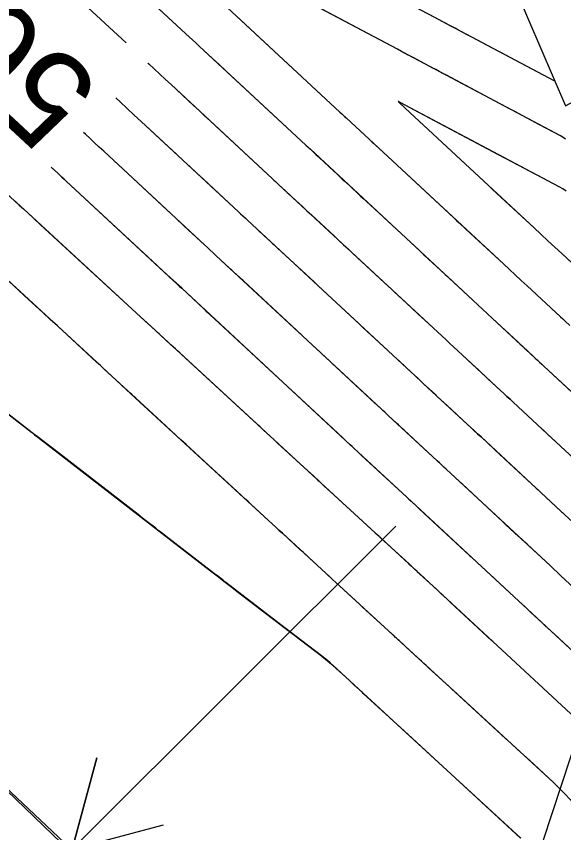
# Model space of a CAD drawing. Extents: x 954385 to 988206, y 1868364 to 1924553.
# Drawn here: x 955633.1 to 955667.8, y 1923149.5 to 1923201.2 of the extents above; entities that cross this region are included whole.
import ezdxf

# ---------------------------------------------------------------- set-up
doc = ezdxf.new("R2010")
doc.units = 0
for name, color, linetype in [('1', 7, 'Continuous'), ('Default', 7, 'Continuous'), ('Ex_Contour Labels', 7, 'Continuous'), ('Ex_Major Contours', 7, 'Continuous'), ('Ex_Minor Contours', 7, 'Continuous'), ('Perimeter', 7, 'Continuous'), ('Slopes', 7, 'Continuous')]:
    doc.layers.add(name, color=color, linetype=linetype)

msp = doc.modelspace()

# ---------------------------------------------------------------- linework, layer by layer
at = {"layer": '1'}
for points in [[(955628.634, 1923226.847), (955633.386, 1923217.335), (955648.197, 1923218.391), (955657.663, 1923213.832), (955663.822, 1923205.799), (955664.75, 1923202.857), (955667.884, 1923195.562), (955682.316, 1923203.353), (955685.278, 1923199.332), (955687.522, 1923194.163), (955687.662, 1923193.571), (955687.8, 1923192.922), (955688.375, 1923188.08), (955692.816, 1923178.242), (955697.03, 1923173.314), (955696.48, 1923172.724), (955696.575, 1923172.822), (955696.752, 1923172.689), (955698.696, 1923169.915), (955702.083, 1923158.969), (955703.71, 1923153.426), (955711.282, 1923154.13), (955717.119, 1923145.758)], [(955667.216, 1923197.118), (955659.837, 1923201.039), (955659.294, 1923201.327), (955659.113, 1923201.423), (955650.994, 1923205.737), (955650.65, 1923205.92), (955650.306, 1923206.103), (955649.962, 1923206.286), (955649.618, 1923206.468), (955642.505, 1923210.247), (955641.821, 1923210.61), (955641.136, 1923210.973), (955640.452, 1923211.336), (955639.768, 1923211.7), (955632.887, 1923215.349)], [(955640.039, 1923199.561), (955635.484, 1923203.79), (955635.169, 1923204.082), (955634.855, 1923204.374), (955634.54, 1923204.666), (955634.225, 1923204.957), (955631.465, 1923207.517)], [(955637.241, 1923206.252), (955643.831, 1923200.134), (955644.042, 1923199.938), (955644.253, 1923199.743), (955644.463, 1923199.547), (955644.674, 1923199.352), (955651.443, 1923193.066), (955651.719, 1923192.809), (955662.009, 1923183.254), (955662.321, 1923182.964), (955662.634, 1923182.674), (955662.947, 1923182.384), (955663.259, 1923182.094), (955665.964, 1923179.585), (955666.24, 1923179.329), (955666.515, 1923179.073), (955673.572, 1923172.529)], [(955667.892, 1923193.455), (955667.738, 1923193.561), (955667.575, 1923193.655), (955657.579, 1923198.966), (955657.234, 1923199.149), (955648.456, 1923203.814)], [(955646.454, 1923201.792), (955653.583, 1923195.172), (955653.979, 1923194.805), (955663.951, 1923185.544), (955664.327, 1923185.196), (955664.702, 1923184.847), (955665.078, 1923184.498), (955665.454, 1923184.15), (955668.158, 1923181.641)], [(955671.623, 1923170.246), (955666.402, 1923175.088), (955664.573, 1923176.784), (955664.372, 1923176.97), (955664.171, 1923177.156), (955663.97, 1923177.343), (955663.769, 1923177.529), (955661.065, 1923180.037), (955660.815, 1923180.269), (955660.566, 1923180.501), (955660.316, 1923180.733), (955660.066, 1923180.964), (955649.723, 1923190.569), (955649.302, 1923190.96), (955642.893, 1923196.912), (955642.539, 1923197.241), (955642.184, 1923197.57), (955641.83, 1923197.899), (955641.475, 1923198.228), (955641.448, 1923198.254)], [(955669.611, 1923168.021), (955667.594, 1923169.891), (955662.532, 1923174.585), (955662.318, 1923174.784), (955662.103, 1923174.983), (955661.888, 1923175.182), (955661.674, 1923175.381), (955658.871, 1923177.981), (955658.684, 1923178.155), (955658.497, 1923178.328), (955658.311, 1923178.501), (955658.124, 1923178.674), (955647.728, 1923188.328), (955647.303, 1923188.723), (955647.161, 1923188.855), (955641.008, 1923194.569), (955640.562, 1923194.983), (955640.116, 1923195.397), (955639.67, 1923195.811), (955639.407, 1923196.055)], [(955667.924, 1923190.155), (955667.711, 1923190.3), (955667.486, 1923190.43), (955657.37, 1923195.805), (955657.316, 1923195.831), (955657.294, 1923195.834), (955657.304, 1923195.814), (955657.346, 1923195.771), (955657.718, 1923195.426), (955665.893, 1923187.834), (955666.332, 1923187.427), (955666.771, 1923187.02), (955667.209, 1923186.613), (955667.648, 1923186.206), (955670.364, 1923183.686)], [(955626.703, 1923195.325), (955633.269, 1923189.281), (955633.542, 1923189.029), (955633.816, 1923188.778), (955634.089, 1923188.526), (955634.362, 1923188.274), (955640.958, 1923182.199), (955641.387, 1923181.805), (955652.132, 1923171.908), (955652.2, 1923171.846), (955652.268, 1923171.783), (955652.336, 1923171.721), (955652.404, 1923171.658), (955655.831, 1923168.507), (955655.945, 1923168.401), (955657.954, 1923166.555), (955658.129, 1923166.393), (955658.304, 1923166.232), (955658.479, 1923166.07), (955658.654, 1923165.908), (955663.283, 1923161.615), (955670.544, 1923154.881)], [(955674.142, 1923159.727), (955667.598, 1923165.795), (955666.905, 1923166.438), (955660.32, 1923172.545), (955660.035, 1923172.81), (955659.749, 1923173.075), (955656.677, 1923175.925), (955656.553, 1923176.04), (955656.429, 1923176.155), (955656.305, 1923176.27), (955656.182, 1923176.384), (955645.732, 1923186.088), (955645.198, 1923186.584), (955645.02, 1923186.749), (955638.628, 1923192.685), (955638.338, 1923192.954), (955638.048, 1923193.224), (955637.758, 1923193.493), (955637.468, 1923193.762), (955637.367, 1923193.856)], [(955672.343, 1923157.304), (955665.485, 1923163.664), (955664.927, 1923164.182), (955658.108, 1923170.506), (955657.895, 1923170.703), (955657.825, 1923170.769), (955654.482, 1923173.869), (955654.361, 1923173.982), (955654.239, 1923174.095), (955643.567, 1923184.004), (955643.048, 1923184.487), (955636.248, 1923190.801), (955636.114, 1923190.926), (955635.979, 1923191.051), (955635.845, 1923191.175), (955635.711, 1923191.3), (955635.326, 1923191.657)], [(955631.966, 1923185.044), (955638.162, 1923179.337), (955638.541, 1923178.988), (955640.645, 1923177.051), (955649.075, 1923169.286), (955649.293, 1923169.086), (955649.51, 1923168.886), (955649.728, 1923168.686), (955649.945, 1923168.486), (955652.72, 1923165.934), (955652.925, 1923165.745), (955653.13, 1923165.557), (955653.336, 1923165.368), (955653.541, 1923165.179), (955660.345, 1923158.923), (955660.789, 1923158.516), (955667.102, 1923152.711), (955667.472, 1923152.359), (955667.83, 1923151.994), (955668.175, 1923151.617), (955668.507, 1923151.228), (955670.179, 1923149.198)], [(955627.06, 1923180.291), (955633.862, 1923175.028), (955634.055, 1923174.878), (955634.249, 1923174.728), (955634.442, 1923174.578), (955634.636, 1923174.429), (955645.398, 1923166.104), (955645.82, 1923165.778), (955646.242, 1923165.453), (955646.665, 1923165.127), (955647.088, 1923164.803), (955650.124, 1923162.476), (955650.21, 1923162.41), (955652.415, 1923160.723), (955652.6, 1923160.578), (955652.782, 1923160.429), (955652.961, 1923160.276), (955653.136, 1923160.119), (955657.766, 1923155.862), (955665.046, 1923149.169)]]:
    msp.add_lwpolyline(points, dxfattribs=at)
at = {"layer": 'Default'}
msp.add_line((955858.372, 1922937.149), (955453.201, 1923322.797), dxfattribs=at)
at = {"layer": 'Ex_Major Contours'}
for points in [[(955667.924, 1923190.154), (955667.711, 1923190.299), (955667.487, 1923190.429), (955664.936, 1923191.785), (955663.646, 1923192.47), (955657.969, 1923195.488), (955657.808, 1923195.573), (955657.371, 1923195.805), (955657.315, 1923195.831), (955657.293, 1923195.834), (955657.303, 1923195.814), (955657.346, 1923195.771), (955657.703, 1923195.439), (955657.731, 1923195.413), (955663.001, 1923190.521), (955663.27, 1923190.27), (955665.894, 1923187.834), (955666.333, 1923187.427), (955666.772, 1923187.02), (955667.21, 1923186.613), (955667.649, 1923186.206), (955670.258, 1923183.787)], [(955667.83, 1923165.581), (955667.598, 1923165.796), (955667.367, 1923166.01), (955667.136, 1923166.224), (955666.905, 1923166.438), (955665.587, 1923167.661), (955665.553, 1923167.693), (955665.519, 1923167.724), (955665.485, 1923167.755), (955665.451, 1923167.786), (955665.311, 1923167.916), (955665.28, 1923167.945), (955665.248, 1923167.974), (955665.217, 1923168.003), (955665.185, 1923168.032), (955665.059, 1923168.149), (955665.028, 1923168.179), (955664.996, 1923168.208), (955664.965, 1923168.237), (955664.934, 1923168.266), (955664.093, 1923169.046), (955663.922, 1923169.204), (955661.33, 1923171.609), (955661.269, 1923171.666), (955661.192, 1923171.737), (955661.146, 1923171.78), (955660.32, 1923172.546), (955660.178, 1923172.678), (955660.035, 1923172.811), (955659.892, 1923172.943), (955659.749, 1923173.076), (955657.667, 1923175.007), (955657.544, 1923175.122), (955657.42, 1923175.237), (955657.296, 1923175.351), (955657.172, 1923175.466), (955656.677, 1923175.925), (955656.553, 1923176.04), (955656.429, 1923176.155), (955656.306, 1923176.27), (955656.182, 1923176.385), (955655.554, 1923176.968), (955655.179, 1923177.316), (955653.077, 1923179.268), (955652.891, 1923179.441), (955652.705, 1923179.613), (955652.518, 1923179.786), (955652.332, 1923179.959), (955651.588, 1923180.651), (955651.215, 1923180.996), (955650.843, 1923181.342), (955647.501, 1923184.445), (955647.431, 1923184.509), (955647.362, 1923184.574), (955647.292, 1923184.639), (955647.222, 1923184.703), (955646.874, 1923185.027), (955646.735, 1923185.156), (955646.666, 1923185.221), (955645.733, 1923186.087), (955645.555, 1923186.253), (955645.376, 1923186.419), (955645.198, 1923186.585), (955645.019, 1923186.751), (955643.733, 1923187.945), (955643.185, 1923188.454), (955642.638, 1923188.962), (955638.628, 1923192.686), (955638.338, 1923192.955), (955638.048, 1923193.224), (955637.758, 1923193.494), (955637.468, 1923193.763), (955637.343, 1923193.879)]]:
    msp.add_lwpolyline(points, dxfattribs=at)
at = {"layer": 'Ex_Minor Contours'}
for points in [[(955638.51, 1923205.072), (955643.832, 1923200.135), (955644.042, 1923199.939), (955644.253, 1923199.744), (955644.464, 1923199.548), (955644.674, 1923199.353), (955645.516, 1923198.571), (955645.937, 1923198.18), (955646.358, 1923197.789), (955651.443, 1923193.067), (955651.581, 1923192.938), (955651.72, 1923192.809), (955652.067, 1923192.486), (955652.206, 1923192.357), (955652.276, 1923192.293), (955653.209, 1923191.425), (955653.388, 1923191.259), (955653.567, 1923191.093), (955653.745, 1923190.927), (955653.924, 1923190.761), (955654.733, 1923190.01), (955654.927, 1923189.83), (955655.121, 1923189.65), (955655.316, 1923189.469), (955655.51, 1923189.289), (955658.61, 1923186.411), (955658.76, 1923186.272), (955658.909, 1923186.133), (955659.059, 1923185.994), (955659.209, 1923185.855), (955659.957, 1923185.16), (955660.257, 1923184.882), (955660.406, 1923184.743), (955662.009, 1923183.254), (955662.322, 1923182.964), (955662.635, 1923182.674), (955662.947, 1923182.384), (955663.26, 1923182.094), (955664.861, 1923180.609), (955664.999, 1923180.481), (955665.137, 1923180.353), (955665.275, 1923180.225), (955665.413, 1923180.098), (955665.964, 1923179.586), (955666.102, 1923179.458), (955666.24, 1923179.33), (955666.378, 1923179.202), (955666.516, 1923179.074), (955669.029, 1923176.741)], [(955667.892, 1923193.455), (955667.738, 1923193.561), (955667.575, 1923193.655), (955666.241, 1923194.364), (955664.666, 1923195.201), (955664.347, 1923195.37), (955664.029, 1923195.539), (955663.711, 1923195.708), (955663.393, 1923195.877), (955660.339, 1923197.5), (955660.115, 1923197.619), (955659.891, 1923197.738), (955659.667, 1923197.857), (955659.443, 1923197.976), (955658.272, 1923198.597), (955658.185, 1923198.643), (955658.098, 1923198.689), (955658.012, 1923198.735), (955657.925, 1923198.781), (955657.493, 1923199.011), (955657.233, 1923199.149), (955649.725, 1923203.138)], [(955646.988, 1923201.298), (955653.584, 1923195.172), (955653.716, 1923195.05), (955653.914, 1923194.865), (955653.98, 1923194.804), (955655.438, 1923193.449), (955655.536, 1923193.358), (955655.635, 1923193.266), (955655.733, 1923193.175), (955655.832, 1923193.083), (955656.325, 1923192.625), (955656.62, 1923192.351), (955660.805, 1923188.466), (955660.978, 1923188.306), (955661.15, 1923188.146), (955661.58, 1923187.746), (955661.838, 1923187.507), (955663.952, 1923185.544), (955664.327, 1923185.196), (955664.703, 1923184.847), (955665.079, 1923184.498), (955665.455, 1923184.15), (955667.56, 1923182.198), (955667.709, 1923182.059), (955667.859, 1923181.92)], [(955667.215, 1923197.118), (955662.217, 1923199.774), (955662.088, 1923199.842), (955661.96, 1923199.911), (955661.831, 1923199.979), (955661.702, 1923200.047), (955661.187, 1923200.321), (955661.058, 1923200.389), (955660.929, 1923200.457), (955660.801, 1923200.526), (955660.672, 1923200.594), (955659.838, 1923201.037), (955659.656, 1923201.134), (955659.474, 1923201.231), (955659.292, 1923201.327)], [(955641.424, 1923198.277), (955641.476, 1923198.229), (955641.83, 1923197.9), (955642.185, 1923197.571), (955642.539, 1923197.241), (955642.894, 1923196.912), (955644.311, 1923195.596), (955644.666, 1923195.267), (955645.02, 1923194.938), (955645.374, 1923194.609), (955645.729, 1923194.28), (955649.301, 1923190.962), (955649.407, 1923190.863), (955649.513, 1923190.765), (955649.619, 1923190.667), (955649.725, 1923190.568), (955650.148, 1923190.175), (955650.254, 1923190.077), (955650.359, 1923189.979), (955650.465, 1923189.88), (955650.571, 1923189.782), (955651.214, 1923189.185), (955651.356, 1923189.052), (955651.498, 1923188.92), (955651.641, 1923188.788), (955651.783, 1923188.656), (955653.239, 1923187.304), (955653.529, 1923187.034), (955653.819, 1923186.765), (955654.109, 1923186.496), (955654.399, 1923186.226), (955656.415, 1923184.356), (955656.628, 1923184.158), (955656.841, 1923183.96), (955657.054, 1923183.762), (955657.268, 1923183.564), (955658.121, 1923182.771), (955658.548, 1923182.375), (955658.974, 1923181.979), (955660.067, 1923180.964), (955660.317, 1923180.733), (955660.566, 1923180.501), (955660.816, 1923180.269), (955661.066, 1923180.038), (955662.163, 1923179.02), (955662.364, 1923178.834), (955662.565, 1923178.648), (955662.765, 1923178.461), (955662.966, 1923178.275), (955663.77, 1923177.53), (955663.971, 1923177.343), (955664.172, 1923177.157), (955664.373, 1923176.971), (955664.573, 1923176.784), (955666.401, 1923175.087), (955666.463, 1923175.03), (955666.524, 1923174.973), (955666.648, 1923174.859), (955666.71, 1923174.802), (955666.771, 1923174.745), (955668.142, 1923173.474)], [(955639.383, 1923196.078), (955639.671, 1923195.811), (955640.116, 1923195.397), (955640.562, 1923194.983), (955641.008, 1923194.57), (955643.267, 1923192.472), (955643.685, 1923192.084), (955644.103, 1923191.696), (955644.52, 1923191.308), (955644.938, 1923190.92), (955647.16, 1923188.856), (955647.302, 1923188.724), (955647.445, 1923188.592), (955647.587, 1923188.46), (955647.729, 1923188.328), (955648.37, 1923187.732), (955648.476, 1923187.634), (955648.582, 1923187.535), (955648.688, 1923187.437), (955648.794, 1923187.338), (955649.218, 1923186.944), (955649.324, 1923186.846), (955649.43, 1923186.747), (955649.536, 1923186.649), (955649.642, 1923186.55), (955651.953, 1923184.404), (955652.235, 1923184.142), (955652.517, 1923183.881), (955652.799, 1923183.619), (955653.081, 1923183.357), (955654.219, 1923182.301), (955654.496, 1923182.044), (955654.773, 1923181.787), (955655.05, 1923181.529), (955655.327, 1923181.272), (955656.611, 1923180.08), (955656.988, 1923179.729), (955657.366, 1923179.379), (955658.124, 1923178.675), (955658.311, 1923178.501), (955658.498, 1923178.328), (955658.685, 1923178.155), (955658.871, 1923177.981), (955659.619, 1923177.289), (955659.805, 1923177.115), (955659.992, 1923176.942), (955660.179, 1923176.769), (955660.366, 1923176.596), (955661.674, 1923175.382), (955661.889, 1923175.183), (955662.103, 1923174.984), (955662.318, 1923174.785), (955662.532, 1923174.586), (955663.773, 1923173.434), (955663.82, 1923173.391), (955663.866, 1923173.348), (955663.981, 1923173.241), (955664.028, 1923173.198), (955664.051, 1923173.177), (955666.032, 1923171.339), (955666.125, 1923171.253), (955666.288, 1923171.101), (955666.311, 1923171.08), (955667.593, 1923169.891), (955667.641, 1923169.846), (955667.689, 1923169.802), (955667.784, 1923169.714)], [(955635.303, 1923191.68), (955635.711, 1923191.3), (955635.846, 1923191.176), (955635.98, 1923191.051), (955636.114, 1923190.927), (955636.248, 1923190.802), (955642.008, 1923185.453), (955642.398, 1923185.091), (955643.048, 1923184.488), (955643.178, 1923184.367), (955643.308, 1923184.246), (955643.438, 1923184.125), (955643.568, 1923184.005), (955644.961, 1923182.71), (955645.094, 1923182.586), (955645.26, 1923182.432), (955645.36, 1923182.339), (955649.732, 1923178.28), (955650.004, 1923178.028), (955650.546, 1923177.524), (955650.727, 1923177.356), (955650.817, 1923177.272), (955653.747, 1923174.552), (955653.993, 1923174.324), (955654.239, 1923174.095), (955654.3, 1923174.038), (955654.361, 1923173.982), (955654.422, 1923173.926), (955654.483, 1923173.869), (955654.787, 1923173.587), (955654.969, 1923173.418), (955657.825, 1923170.769), (955657.966, 1923170.638), (955658.108, 1923170.506), (955658.518, 1923170.126), (955658.548, 1923170.097), (955658.609, 1923170.041), (955661.813, 1923167.07), (955661.906, 1923166.983), (955662.274, 1923166.642), (955662.313, 1923166.606), (955662.352, 1923166.57), (955662.391, 1923166.533), (955662.43, 1923166.497), (955662.586, 1923166.351), (955662.625, 1923166.315), (955662.664, 1923166.278), (955662.704, 1923166.242), (955662.743, 1923166.206), (955662.917, 1923166.046), (955662.959, 1923166.007), (955663.001, 1923165.968), (955663.043, 1923165.929), (955663.085, 1923165.89), (955664.927, 1923164.182), (955665.113, 1923164.01), (955665.299, 1923163.837), (955665.485, 1923163.664), (955665.672, 1923163.492), (955666.417, 1923162.801), (955666.603, 1923162.628), (955666.789, 1923162.455), (955666.975, 1923162.283), (955667.161, 1923162.11), (955672.343, 1923157.304)], [(955670.544, 1923154.88), (955663.283, 1923161.615), (955663.22, 1923161.674), (955660.584, 1923164.119), (955660.534, 1923164.165), (955660.484, 1923164.212), (955660.433, 1923164.258), (955660.383, 1923164.305), (955660.175, 1923164.496), (955660.128, 1923164.54), (955660.081, 1923164.583), (955660.034, 1923164.627), (955659.987, 1923164.67), (955659.706, 1923164.932), (955658.665, 1923165.898), (955658.492, 1923166.058), (955658.319, 1923166.218), (955658.145, 1923166.378), (955657.972, 1923166.538), (955656.171, 1923168.195), (955656.086, 1923168.273), (955655.917, 1923168.428), (955655.832, 1923168.506), (955652.981, 1923171.128), (955652.625, 1923171.456), (955652.268, 1923171.784), (955651.912, 1923172.111), (955651.556, 1923172.439), (955649.643, 1923174.201), (955649.42, 1923174.406), (955649.198, 1923174.611), (955648.752, 1923175.022), (955648.641, 1923175.124), (955648.529, 1923175.227), (955648.418, 1923175.329), (955648.307, 1923175.432), (955643.449, 1923179.905), (955643.307, 1923180.035), (955643.166, 1923180.166), (955643.024, 1923180.296), (955642.882, 1923180.427), (955642.246, 1923181.013), (955642.139, 1923181.112), (955642.031, 1923181.211), (955641.924, 1923181.31), (955641.817, 1923181.409), (955641.28, 1923181.904), (955640.957, 1923182.2), (955634.624, 1923188.033), (955634.22, 1923188.405), (955633.816, 1923188.777), (955633.412, 1923189.149), (955633.008, 1923189.521)], [(955667.83, 1923151.994), (955667.473, 1923152.359), (955667.103, 1923152.711), (955665.596, 1923154.097), (955665.219, 1923154.443), (955664.843, 1923154.789), (955664.466, 1923155.136), (955664.089, 1923155.482), (955660.887, 1923158.424), (955660.69, 1923158.606), (955660.493, 1923158.787), (955660.295, 1923158.968), (955660.098, 1923159.15), (955659.21, 1923159.966), (955659.062, 1923160.102), (955658.914, 1923160.238), (955658.766, 1923160.375), (955658.618, 1923160.511), (955657.772, 1923161.289), (955657.751, 1923161.309), (955657.729, 1923161.329), (955657.707, 1923161.349), (955657.685, 1923161.369), (955657.597, 1923161.448), (955657.575, 1923161.468), (955657.554, 1923161.488), (955657.532, 1923161.508), (955657.51, 1923161.529), (955657.347, 1923161.68), (955657.285, 1923161.736), (955657.183, 1923161.83), (955657.122, 1923161.887), (955657.004, 1923161.996), (955656.978, 1923162.02), (955656.951, 1923162.045), (955656.925, 1923162.069), (955656.898, 1923162.094), (955655.243, 1923163.614), (955655.031, 1923163.808), (955654.82, 1923164.002), (955654.609, 1923164.196), (955654.398, 1923164.391), (955653.541, 1923165.179), (955653.13, 1923165.556), (955652.72, 1923165.934), (955651.9, 1923166.688), (955651.695, 1923166.877), (955651.49, 1923167.066), (955651.285, 1923167.254), (955651.079, 1923167.443), (955649.946, 1923168.486), (955649.728, 1923168.686), (955649.511, 1923168.886), (955649.293, 1923169.086), (955649.076, 1923169.286), (955648.206, 1923170.087), (955647.988, 1923170.287), (955647.771, 1923170.488), (955647.553, 1923170.688), (955647.336, 1923170.888), (955646.271, 1923171.869), (955646.021, 1923172.099), (955645.771, 1923172.33), (955645.521, 1923172.56), (955645.271, 1923172.79), (955643.843, 1923174.106), (955643.521, 1923174.402), (955643.2, 1923174.698), (955642.878, 1923174.994), (955642.557, 1923175.29), (955640.661, 1923177.035), (955640.535, 1923177.152), (955640.408, 1923177.269), (955640.281, 1923177.386), (955640.154, 1923177.502), (955638.659, 1923178.879), (955638.415, 1923179.105), (955638.17, 1923179.331), (955635.688, 1923181.616), (955635.233, 1923182.035), (955634.779, 1923182.454), (955634.324, 1923182.872), (955633.87, 1923183.291), (955631.988, 1923185.024)], [(955665.045, 1923149.168), (955657.888, 1923155.749), (955657.827, 1923155.806), (955657.724, 1923155.9), (955657.679, 1923155.941), (955655.072, 1923158.34), (955655.022, 1923158.386), (955654.972, 1923158.432), (955654.922, 1923158.477), (955654.871, 1923158.523), (955654.569, 1923158.798), (955654.567, 1923158.801), (955654.192, 1923159.147), (955654.171, 1923159.166), (955653.146, 1923160.108), (955652.973, 1923160.264), (955652.797, 1923160.416), (955652.617, 1923160.564), (955652.434, 1923160.708), (955650.382, 1923162.284), (955650.192, 1923162.43), (955650.128, 1923162.479), (955646.365, 1923165.366), (955646.306, 1923165.412), (955646.247, 1923165.457), (955646.188, 1923165.503), (955646.128, 1923165.549), (955645.833, 1923165.777), (955645.655, 1923165.914), (955642.483, 1923168.365), (955642.343, 1923168.473), (955642.203, 1923168.581), (955642.063, 1923168.689), (955641.923, 1923168.797), (955641.363, 1923169.23), (955641.083, 1923169.447), (955640.803, 1923169.663), (955636.786, 1923172.769), (955636.596, 1923172.916), (955636.406, 1923173.064), (955636.215, 1923173.211), (955636.025, 1923173.359), (955634.411, 1923174.61), (955634.332, 1923174.671), (955634.253, 1923174.732), (955634.174, 1923174.793), (955634.095, 1923174.854), (955630.101, 1923177.944)]]:
    msp.add_lwpolyline(points, dxfattribs=at)
at = {"layer": 'Perimeter'}
for points in [[(955628.634, 1923226.847), (955633.386, 1923217.335), (955648.197, 1923218.391), (955657.663, 1923213.832), (955663.822, 1923205.799), (955664.754, 1923202.846), (955667.884, 1923195.562), (955682.316, 1923203.353), (955685.278, 1923199.332), (955687.522, 1923194.163), (955687.662, 1923193.571), (955687.8, 1923192.922), (955688.375, 1923188.08), (955692.816, 1923178.242), (955697.03, 1923173.314), (955696.48, 1923172.724), (955696.575, 1923172.822), (955696.752, 1923172.689), (955698.696, 1923169.915), (955702.083, 1923158.969), (955703.71, 1923153.426), (955711.282, 1923154.13), (955717.119, 1923145.758)], [(955565.066, 1923216.528), (955599.038, 1923184.102), (955632.731, 1923152.087), (955665.147, 1923121.495)]]:
    msp.add_lwpolyline(points, dxfattribs=at)
at = {"layer": 'Slopes'}
for points in [[(955607.131, 1922968.928), (955707.187, 1923272.643), (955708.411, 1923266.77), (955707.187, 1923272.643), (955702.712, 1923268.647)], [(955657.131, 1923168.928), (955636.627, 1923148.47), (955638.187, 1923154.264), (955636.627, 1923148.47), (955642.424, 1923150.017)]]:
    msp.add_lwpolyline(points, dxfattribs=at)

# ---------------------------------------------------------------- texts
at = {"layer": '1'}
msp.add_text('565', height=6, rotation=137.143, dxfattribs=at).set_placement((955638.622, 1923196.784))
at = {"layer": 'Ex_Contour Labels'}
msp.add_text('565', height=6, rotation=137.1448, dxfattribs=at).set_placement((955638.598, 1923196.807))

doc.saveas('drawing.dxf')
